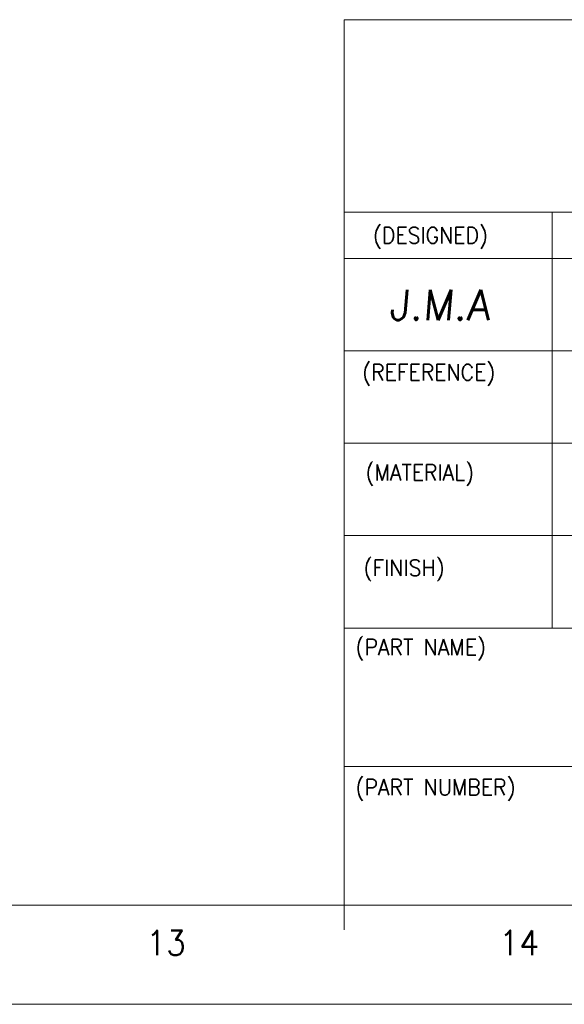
# Model space of a CAD drawing. Header units: millimetres. Extents: x 4497 to 11741, y 5958 to 12619.
# Tile 417 of 424: x 11166 to 11369, y 8771 to 9137. Entities that reach past the tile are written whole.
import ezdxf
from ezdxf.enums import TextEntityAlignment as Align

# ---------------------------------------------------------------- set-up
doc = ezdxf.new("R2010")
doc.units = ezdxf.units.MM
doc.header["$LTSCALE"] = 0.8
doc.layers.get('0').update_dxf_attribs({"linetype": 'CONTINUOUS', "lineweight": 0})
doc.layers.add('2', color=3, linetype='CONTINUOUS', lineweight=0)
doc.styles.add('GHS', font='romans', dxfattribs={"height": 2, "bigfont": 'whgtxt'})
doc.styles.get("Standard").update_dxf_attribs({"font": 'romans.shx', "width": 0.8, "oblique": 5, "bigfont": 'whgtxt.shx'})

msp = doc.modelspace()

# ---------------------------------------------------------------- linework, layer by layer
for p, q in [((11286.881, 8807.705), (11286.881, 9136.662)), ((11286.881, 9136.662), (11681.629, 9136.662)), ((11286.881, 9065.149), (11681.629, 9065.149)), ((11364.114, 8910.682), (11364.114, 9065.149)), ((11286.881, 9047.986), (11518.581, 9047.986)), ((11286.881, 9013.66), (11681.629, 9013.66)), ((11286.881, 8979.334), (11610.535, 8979.334)), ((11286.881, 8945.008), (11681.629, 8945.008)), ((11286.881, 8910.682), (11681.629, 8910.682)), ((11286.881, 8859.194), (11681.629, 8859.194)), ((9576.303, 8807.705), (11681.629, 8807.705)), ((11286.881, 8807.705), (11681.629, 8807.705)), ((11286.881, 8807.705), (11681.629, 8807.705)), ((11286.881, 8798.503), (11286.881, 8807.705)), ((9530.295, 8770.898), (11718.436, 8770.898))]:
    msp.add_line(p, q)

# ---------------------------------------------------------------- texts
at = {"width": 0.933333}
for s, height, p in [('(DESIGNED)', 5.968, (11297.58, 9059.551)), ('(REFERENCE)', 5.96803, (11293.594, 9008.646)), ('(MATERIAL)', 5.968, (11294.81, 8971.448)), ('(FINISH)', 5.968, (11294.098, 8936.024)), ('(PART NAME)', 5.96803, (11291.084, 8906.576)), ('(PART NUMBER)', 5.96803, (11291.084, 8854.496))]:
    msp.add_text(s, height=height, dxfattribs=at).set_placement(p, align=Align.TOP_LEFT)
for s, p in [('13', (11220.752, 8793.722)), ('14', (11351.863, 8793.722))]:
    msp.add_text(s, height=9.2016, dxfattribs=at).set_placement(p, align=Align.MIDDLE_CENTER)
at = {"layer": '2', "style": 'GHS', "oblique": 5}
msp.add_text('J.M.A', height=11.1958, dxfattribs=at).set_placement((11303.493, 9025.097))

doc.saveas('drawing.dxf')
